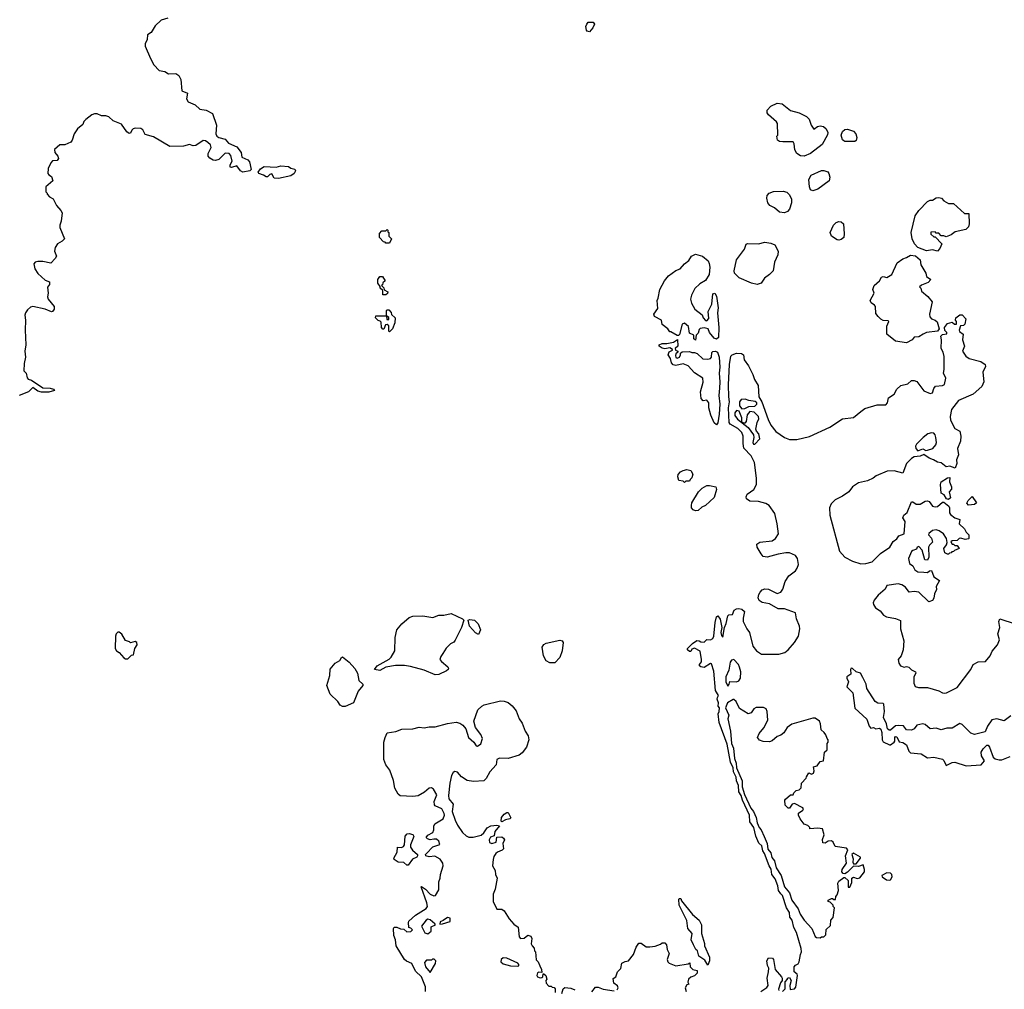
# Model space of a CAD drawing. Extents: x 2106670 to 2323771, y 35271 to 224896.
# Tile 258 of 419: x 2287028 to 2295006, y 97684 to 105540. Entities that reach past the tile are written whole.
import ezdxf

# ---------------------------------------------------------------- set-up
doc = ezdxf.new("R2010")
doc.units = 0

msp = doc.modelspace()

# ---------------------------------------------------------------- linework, layer by layer
at = {"layer": '0CON20XD'}
for points in [[(2288227.2, 105552.8), (2288175, 105537.1), (2288125, 105491.5), (2288092.6, 105437.4), (2288065, 105417.5), (2288061.4, 105378.6), (2288043.8, 105345), (2288046, 105325), (2288088.6, 105225), (2288115.8, 105175), (2288159.5, 105129.5), (2288205, 105119.2), (2288235, 105100), (2288294.2, 105104.2), (2288317.8, 105087.8), (2288334, 105055), (2288343, 104963), (2288386.7, 104945), (2288380.5, 104899.5), (2288393.1, 104875), (2288450.5, 104850.5), (2288487.5, 104815), (2288538, 104808), (2288589.3, 104779.3), (2288623.3, 104685), (2288616.7, 104615), (2288626.7, 104595), (2288642.5, 104585), (2288692.7, 104572.7), (2288720.3, 104540.3), (2288788.8, 104508.8), (2288822, 104465), (2288827.5, 104425), (2288875.5, 104405.5), (2288888.9, 104388.9), (2288903.8, 104325), (2288894.2, 104315.8), (2288835, 104305.7), (2288816.4, 104316.4), (2288787, 104357), (2288745, 104341.2), (2288733.3, 104345), (2288733.1, 104365), (2288750.5, 104395), (2288738.2, 104438.3), (2288725, 104455.6), (2288692.4, 104457.6), (2288642, 104408), (2288615, 104398.6), (2288595, 104401.4), (2288567.6, 104417.6), (2288554.3, 104435), (2288555.6, 104455), (2288580.8, 104505), (2288574, 104525), (2288553.6, 104543.6)], [(2291645, 105442.5), (2291625, 105447.5), (2291621.2, 105455), (2291616.7, 105485), (2291622.5, 105505), (2291635, 105520), (2291675, 105520), (2291687, 105503), (2291672.5, 105475), (2291645, 105442.5)], [(2293385, 104434.4), (2293355, 104437.5), (2293324.2, 104455), (2293310, 104485), (2293304, 104534), (2293295, 104550), (2293210.4, 104550.5), (2293185, 104554), (2293167.5, 104565), (2293162.5, 104595), (2293170, 104605), (2293168.8, 104698.8), (2293161.4, 104711.4), (2293095, 104768.1), (2293083.8, 104786.2), (2293085, 104805.7), (2293115, 104838.2), (2293165, 104863.1), (2293205, 104856.9), (2293275, 104804), (2293345, 104784.3), (2293404, 104755), (2293425, 104733.8), (2293440, 104685), (2293461.7, 104651.7), (2293493.8, 104675), (2293515, 104681.1), (2293541.2, 104675), (2293562.5, 104655), (2293575.8, 104625), (2293574.1, 104605.9), (2293530.4, 104529.5), (2293435, 104455.8), (2293385, 104434.4)], [(2288553.6, 104543.6), (2288535, 104557.5), (2288515, 104561.4), (2288455, 104520.8), (2288435, 104519.2), (2288405, 104529.4), (2288355, 104514.3), (2288245, 104513.3), (2288112, 104591.9), (2288045, 104610.8), (2288026.4, 104646.4), (2288008.5, 104658.5), (2287965, 104660.8), (2287947.5, 104655), (2287936.2, 104645), (2287925, 104620), (2287915, 104617.5), (2287895, 104632.5), (2287853.9, 104693.9), (2287785, 104720), (2287751.7, 104751.7), (2287725, 104760), (2287690.7, 104760.7), (2287655, 104777.5), (2287635, 104777.5), (2287611.7, 104768.3), (2287565, 104732.5), (2287547.5, 104715), (2287538.8, 104691.2), (2287497.5, 104655), (2287470, 104615), (2287453.3, 104565), (2287441.7, 104548.3), (2287395, 104526.7), (2287353, 104527), (2287311.2, 104488.8), (2287312.5, 104465), (2287336.2, 104435), (2287342.5, 104415), (2287331.7, 104398.3), (2287295, 104397.5), (2287279.3, 104380.7), (2287260, 104335), (2287257.5, 104295), (2287263.6, 104283.6), (2287285, 104270), (2287297.5, 104235), (2287240, 104185), (2287240, 104145), (2287250, 104135), (2287250, 104125), (2287270, 104105), (2287298.3, 104088.3), (2287327.5, 104035), (2287362.5, 103995), (2287372.5, 103975), (2287363.8, 103906.2), (2287352.5, 103875), (2287352.5, 103855), (2287390, 103765), (2287373.3, 103745), (2287335, 103722.9), (2287314.6, 103695.4), (2287310, 103665), (2287326.2, 103625), (2287316.7, 103605), (2287281.7, 103568.3), (2287215, 103580), (2287175, 103580), (2287153.3, 103575), (2287142.3, 103562.3), (2287152, 103522), (2287175, 103482.5), (2287235, 103430), (2287270, 103415), (2287270, 103395), (2287253, 103373), (2287258.8, 103325), (2287253.3, 103295), (2287260, 103275), (2287306.2, 103215), (2287308.8, 103195), (2287295, 103176.7), (2287285, 103174.2), (2287234.2, 103194.2), (2287134.1, 103215.9), (2287115, 103210), (2287090.4, 103189.5), (2287074.2, 103165.8), (2287070, 103145), (2287076, 103105), (2287071.4, 103025), (2287078.8, 102905), (2287068.8, 102855), (2287074, 102805), (2287064.2, 102755), (2287062.5, 102695), (2287080, 102675), (2287088, 102638), (2287097.7, 102627.7), (2287125, 102618.8), (2287215, 102556.2), (2287274.2, 102554.2), (2287302.5, 102545), (2287310, 102535), (2287265, 102520.8), (2287205, 102520.8), (2287175, 102530), (2287135, 102560), (2287100, 102525), (2287025, 102493.8)], [(2293795, 104552.5), (2293715, 104552.5), (2293705, 104557.5), (2293696.4, 104566.4), (2293684, 104605), (2293694, 104635), (2293715, 104649.4), (2293735, 104654.2), (2293785, 104637.1), (2293804, 104615), (2293812, 104585), (2293805, 104560), (2293795, 104552.5)], [(2289125, 104253.8), (2289090, 104255), (2289070, 104290), (2289055, 104286.7), (2289035, 104266.7), (2289025, 104266.4), (2289005, 104280.8), (2288966, 104295), (2288960, 104305), (2288978.6, 104331.4), (2289008.7, 104351.3), (2289105, 104344.5), (2289145, 104355.4), (2289205, 104350.7), (2289225, 104337.8), (2289258.9, 104328.9), (2289263.6, 104315), (2289253.3, 104295), (2289225, 104275.5), (2289125, 104253.8)], [(2293455, 104154.4), (2293435, 104161.2), (2293427.1, 104185), (2293423.3, 104245), (2293440.7, 104279.3), (2293525, 104317.8), (2293545, 104318.9), (2293575, 104306.9), (2293585, 104293.8), (2293592.9, 104265), (2293586.2, 104235), (2293495, 104168.1), (2293455, 104154.4)], [(2293225, 103973.8), (2293185, 103979.4), (2293144.6, 104014.6), (2293107.5, 104035), (2293090, 104055), (2293080.8, 104095), (2293085, 104116.7), (2293100, 104135), (2293135, 104147.5), (2293215, 104151.1), (2293245, 104141.4), (2293265, 104120.8), (2293281.1, 104085), (2293283.1, 104055), (2293266.3, 104003.7), (2293250.8, 103985), (2293225, 103973.8)], [(2294465, 103663.3), (2294425, 103676.2), (2294375, 103668), (2294306.7, 103695), (2294278, 103725), (2294260.8, 103765), (2294251.4, 103815), (2294285, 103950), (2294313.3, 103995), (2294385, 104066.7), (2294405, 104077.5), (2294425, 104077.5), (2294453.6, 104096.4), (2294475, 104099.1), (2294496.7, 104095), (2294515, 104073.3), (2294555, 104050), (2294595, 104050), (2294685, 103970), (2294720, 103970), (2294721.2, 103885), (2294715, 103862.5), (2294695, 103840), (2294608.6, 103821.4), (2294575, 103797.5), (2294535, 103780), (2294515, 103790), (2294495, 103790), (2294475, 103810), (2294455, 103810), (2294445, 103820), (2294411.7, 103818.3), (2294411.7, 103801.7), (2294435, 103780), (2294445, 103780), (2294500, 103725), (2294483.3, 103685), (2294465, 103663.3)], [(2293665, 103754.4), (2293652.5, 103755), (2293606.1, 103786.1), (2293594.2, 103815), (2293622.5, 103875), (2293645, 103896.9), (2293665, 103905.6), (2293685, 103902.5), (2293704.2, 103885), (2293709.4, 103805), (2293705, 103774.4), (2293685, 103759.5), (2293665, 103754.4)], [(2290025, 103730), (2289995, 103730), (2289988.3, 103738.3), (2289975, 103740), (2289943.9, 103773.9), (2289943, 103807), (2289961.7, 103828.3), (2289995, 103830), (2290005, 103840), (2290010, 103835), (2290011.7, 103821.7), (2290020, 103815), (2290020, 103785), (2290040, 103765), (2290025, 103730)], [(2293005, 103395.7), (2292958.8, 103405), (2292859.1, 103449.1), (2292820, 103485), (2292816.7, 103505), (2292836, 103595), (2292900.4, 103679.5), (2292915, 103720), (2292925, 103727.5), (2293015, 103724), (2293065, 103736.9), (2293115, 103729.4), (2293147.5, 103715), (2293174.4, 103665), (2293171.5, 103635), (2293142.9, 103575), (2293133.3, 103505), (2293105, 103474.3), (2293063.1, 103446.9), (2293035, 103404.3), (2293005, 103395.7)], [(2292505, 102942.5), (2292490, 102955), (2292490, 102985), (2292455, 103000), (2292446.2, 103055), (2292415, 103080), (2292396.7, 103073.3), (2292375, 102990), (2292365, 102980), (2292355, 102980), (2292305, 103010), (2292295, 103010), (2292280, 103035), (2292235, 103070), (2292227.5, 103105), (2292172.5, 103135), (2292167.5, 103155), (2292199.3, 103200.7), (2292192.5, 103265), (2292202.5, 103285), (2292216, 103355), (2292252.9, 103425), (2292284.2, 103465), (2292345, 103508), (2292378.8, 103521.2), (2292415, 103562), (2292451.2, 103588.8), (2292472, 103625), (2292505, 103638.9), (2292561.2, 103625), (2292606, 103585), (2292616, 103565), (2292621.2, 103535), (2292613.8, 103475), (2292585, 103426.2), (2292539.2, 103400.8), (2292498, 103362), (2292471.1, 103308.9), (2292464.4, 103275), (2292472.8, 103242.8), (2292500, 103195), (2292558.3, 103148.3), (2292566.2, 103125), (2292585, 103102.5), (2292595, 103100), (2292612.3, 103117.7), (2292607.5, 103175), (2292636.2, 103235), (2292645, 103320), (2292660, 103325), (2292675, 103300), (2292688.1, 103205), (2292682.9, 103165), (2292691.9, 103045), (2292690.8, 102965), (2292675, 102952.5), (2292655, 102959.2), (2292616.7, 103005), (2292606.4, 103036.4), (2292575, 103042.5), (2292543, 103037), (2292535, 103030), (2292525, 103000), (2292510, 102985), (2292505, 102942.5)], [(2294215, 102922), (2294125, 102936), (2294055, 102992.5), (2294053.9, 103056.1), (2294070, 103095), (2294065, 103100), (2294025, 103102.5), (2294005, 103112.5), (2293983.3, 103135), (2293965, 103160), (2293962.5, 103215), (2293955, 103227.5), (2293926.7, 103245), (2293920, 103265), (2293952.5, 103325), (2293940, 103355), (2293952.5, 103385), (2293995.9, 103424.1), (2294012.5, 103455), (2294025, 103458), (2294055, 103451.2), (2294094.2, 103475.8), (2294139.2, 103570.8), (2294185, 103603.3), (2294215, 103613.3), (2294245, 103633.1), (2294287.5, 103627.5), (2294323.8, 103595), (2294331.2, 103555), (2294370, 103485), (2294375, 103460), (2294410, 103435), (2294388.3, 103411.7), (2294335, 103390), (2294320, 103375), (2294330, 103365), (2294335, 103340), (2294386.4, 103296.4), (2294422.5, 103255), (2294400, 103155), (2294403.6, 103133.6), (2294415, 103117.5), (2294446.1, 103106.1), (2294463, 103093), (2294477.5, 103035), (2294465, 103017.5), (2294375, 103006.2), (2294348.3, 102991.7), (2294315, 102970), (2294275, 102967.5), (2294260, 102945), (2294215, 102922)], [(2289995, 103310), (2289971.7, 103311.7), (2289970, 103345), (2289950, 103365), (2289948.3, 103378.3), (2289930, 103405), (2289930, 103435), (2289945, 103460), (2289968.3, 103458.3), (2289990, 103425), (2289971.7, 103408.3), (2289968.3, 103391.7), (2289960, 103385), (2289978.3, 103368.3), (2289981.7, 103351.7), (2290010, 103335), (2290008.3, 103321.7), (2289995, 103310)], [(2290025, 103010), (2290020, 103015), (2290018.3, 103058.3), (2290005, 103070), (2289991.7, 103068.3), (2289978.3, 103031.7), (2289971.7, 103031.7), (2289960, 103045), (2289958.3, 103088.3), (2289948.3, 103098.3), (2289931.7, 103101.7), (2289910, 103125), (2289915, 103140), (2290000, 103140), (2290001.7, 103111.7), (2290018.3, 103111.7), (2290018.3, 103128.3), (2290000, 103140), (2290000, 103185), (2290005, 103190), (2290018.3, 103188.3), (2290038.3, 103168.3), (2290041.7, 103151.7), (2290070, 103125), (2290067.5, 103085), (2290050, 103035), (2290025, 103010)], [(2292683.3, 100046.7), (2292690, 100065), (2292665.6, 100105), (2292652.7, 100262.7), (2292635, 100320), (2292625, 100322.5), (2292575, 100291.2), (2292546.4, 100296.4), (2292537.5, 100305), (2292537.5, 100315), (2292551.7, 100338.3), (2292553.8, 100355), (2292543, 100423), (2292495, 100447.5), (2292475, 100440), (2292465, 100420), (2292455, 100420), (2292440, 100435), (2292440, 100445), (2292480, 100485), (2292515, 100510), (2292535, 100507.5), (2292548.3, 100498.3), (2292573, 100497), (2292595, 100517.5), (2292625, 100514), (2292644, 100525), (2292653.1, 100545), (2292662.2, 100655), (2292675, 100702.5), (2292685, 100710), (2292703.9, 100683.9), (2292716.2, 100615), (2292710, 100575), (2292715, 100550), (2292725, 100537.5), (2292738.8, 100615), (2292752.3, 100647.7), (2292765, 100710), (2292775, 100717.5), (2292805, 100720), (2292817.5, 100755), (2292835, 100766.7), (2292855, 100770), (2292880, 100765), (2292900, 100745), (2292889.3, 100690.7), (2292891.2, 100665), (2292918.8, 100605), (2292941.2, 100575), (2292969.2, 100465), (2292997.5, 100425), (2293039.5, 100399.5), (2293180.3, 100399.7), (2293227.6, 100412.4), (2293255, 100434), (2293305, 100494), (2293337.5, 100545), (2293348.1, 100605), (2293346.3, 100626.3), (2293322.5, 100685), (2293313.3, 100735), (2293225, 100766.5), (2293175, 100767.8), (2293105, 100807.8), (2293045, 100817.8), (2293019.2, 100835), (2293010.6, 100855), (2293017.2, 100882.8), (2293028.8, 100901.2), (2293045, 100919.4), (2293065, 100928.9), (2293096.2, 100926.2), (2293165, 100889.4), (2293195, 100901.4), (2293211.5, 100925), (2293231.1, 100988.9), (2293260, 101035), (2293313.3, 101075), (2293328, 101095), (2293339.2, 101125), (2293331.2, 101175), (2293315, 101198.8), (2293265, 101219.2), (2293235, 101220), (2293175, 101209.2), (2293085, 101185.8), (2293051.7, 101191.7), (2293035, 101213.3), (2293004, 101265), (2293000, 101290), (2293024.5, 101305.5), (2293125, 101318.6), (2293152, 101335), (2293177.1, 101375), (2293167.1, 101455), (2293147.9, 101537.9), (2293101.2, 101605), (2293075, 101619.2), (2293015, 101635.7), (2292945, 101638.8), (2292918.3, 101658.3), (2292913.8, 101675), (2292923.3, 101695), (2292975.5, 101734.5), (2292997.1, 101775), (2292997.1, 101825), (2292980.8, 101950.8), (2292956, 102005), (2292897, 102067), (2292889.4, 102105), (2292890.6, 102165), (2292880.8, 102195), (2292847.8, 102227.8), (2292785, 102262), (2292777, 102277), (2292772.4, 102395), (2292780.3, 102445), (2292773, 102485), (2292772.6, 102582.6), (2292779.7, 102745), (2292790.5, 102815), (2292800, 102825), (2292835, 102838.5), (2292875.5, 102835.5), (2292893.3, 102825), (2292897.5, 102785), (2292932.5, 102735), (2292968, 102665), (2292981.2, 102625), (2293012, 102575), (2293018, 102485), (2293040.8, 102445), (2293091.7, 102301.7), (2293114.5, 102254.5), (2293155, 102204.3), (2293226, 102155), (2293265, 102137.8), (2293325, 102138.9), (2293427.9, 102162.1), (2293592.9, 102237.1), (2293695, 102306.2), (2293785, 102316.7), (2293844.2, 102365.8), (2293875, 102390), (2293975, 102420), (2294045, 102420), (2294060, 102435), (2294068, 102475), (2294113.3, 102505), (2294135, 102546.7), (2294167.5, 102575), (2294225, 102590), (2294255, 102615.8), (2294275, 102615.8), (2294297.1, 102607.1), (2294355, 102534), (2294405, 102510.8), (2294425, 102517.5), (2294435, 102552.5), (2294449.3, 102570.7), (2294505, 102576.7), (2294522.5, 102585), (2294533.3, 102635), (2294513.3, 102675), (2294519.4, 102705), (2294518.3, 102811.7), (2294511.2, 102845), (2294493.8, 102875), (2294497.5, 102945), (2294492.5, 102975), (2294505, 102990), (2294540, 102995), (2294540, 103005), (2294523, 103023), (2294522.5, 103045), (2294545, 103077.5), (2294585, 103090), (2294601.7, 103071.7), (2294618.3, 103071.7), (2294620, 103095), (2294610, 103105), (2294612.5, 103125), (2294645, 103147.5), (2294665, 103147.5), (2294693.3, 103115), (2294687, 103073), (2294675, 103062.5), (2294651.7, 103058.3), (2294640, 103025), (2294643.6, 103013.6), (2294671.7, 102991.7), (2294666.7, 102945), (2294683.3, 102895), (2294668.8, 102855), (2294694.3, 102814.3), (2294722.5, 102795), (2294815, 102770), (2294852.5, 102745), (2294855, 102730), (2294831.2, 102685), (2294840.6, 102605), (2294825, 102568.6), (2294752.9, 102505), (2294634, 102455), (2294578.9, 102381.1), (2294566.3, 102323.7), (2294569.5, 102295), (2294605, 102228.9), (2294646.8, 102206.8), (2294654.6, 102164.6), (2294650.9, 102125), (2294628.2, 102065), (2294634.4, 102015), (2294618, 101975), (2294621.2, 101945), (2294607.5, 101905), (2294565, 101922.5), (2294535, 101917.5), (2294495, 101948.8), (2294463.6, 101953.6), (2294433.6, 101973.6), (2294396.1, 101986.1), (2294355, 102017.5), (2294325, 102004), (2294275, 101998.8), (2294255, 101984), (2294214.2, 101945), (2294183.3, 101866.7), (2294115, 101883.8), (2294057.3, 101882.7), (2293967.5, 101845), (2293943.3, 101825), (2293897.7, 101802.3), (2293825, 101788), (2293775.8, 101754.2), (2293745.8, 101714.2), (2293695, 101680), (2293635, 101650), (2293603.8, 101616.2), (2293590.6, 101585), (2293591.4, 101525), (2293670.8, 101235), (2293714, 101185), (2293775, 101151.4), (2293845, 101131.4), (2293885, 101133.3), (2293935, 101147.8), (2294002, 101215), (2294080, 101265), (2294106.9, 101313.1), (2294135, 101333.8), (2294151.9, 101358.1), (2294194, 101375), (2294202.5, 101475), (2294183.3, 101505), (2294193.3, 101525), (2294218.3, 101548.3), (2294255, 101632.5), (2294265, 101633.3), (2294293.2, 101613.2), (2294325, 101613.6), (2294365, 101637.5), (2294385, 101641.2), (2294396.7, 101635), (2294425, 101598), (2294445, 101592.5), (2294463.8, 101596.2), (2294505, 101630), (2294515, 101630), (2294557, 101597), (2294562.5, 101585), (2294562.5, 101545), (2294570, 101530), (2294605, 101502.5), (2294645, 101490), (2294640, 101455), (2294682.5, 101415), (2294697, 101387), (2294717.5, 101365), (2294720, 101335), (2294715, 101332.5), (2294688.3, 101328.3), (2294655, 101340), (2294640, 101335), (2294625, 101320), (2294585, 101317.5), (2294571.7, 101308.3), (2294585, 101290), (2294595, 101290), (2294605, 101280), (2294625, 101280), (2294640, 101255), (2294601.7, 101238.3), (2294595, 101230), (2294581.7, 101228.3), (2294575, 101220), (2294561.7, 101218.3), (2294555, 101210), (2294545, 101210), (2294525, 101220), (2294517.5, 101255), (2294537.5, 101285), (2294542.5, 101305), (2294537.5, 101335), (2294513.8, 101375), (2294479.3, 101399.3), (2294455, 101407.1), (2294425, 101400), (2294395, 101376), (2294392.5, 101365), (2294415, 101340), (2294423.9, 101306.1), (2294398.8, 101281.2), (2294391.2, 101265), (2294396, 101185), (2294385, 101160), (2294363, 101163), (2294341.7, 101241.7), (2294315, 101272.5), (2294300, 101265), (2294295, 101250), (2294265, 101240), (2294255, 101230), (2294230, 101175), (2294237.5, 101135), (2294265.8, 101115.8), (2294281.7, 101081.7), (2294305, 101066.7), (2294353, 101063), (2294385, 101060), (2294400, 101075), (2294415, 101076.7), (2294436.2, 101025), (2294480, 100995), (2294453.6, 100946.4), (2294456.4, 100923.6), (2294440.7, 100889.3), (2294436.4, 100853.6), (2294425, 100833.3), (2294395, 100823.3), (2294315, 100902.5), (2294276.1, 100906.1), (2294235, 100901.2), (2294205, 100943.3), (2294175, 100961.2), (2294145, 100968), (2294055, 100956.7), (2294041.2, 100925), (2293983.2, 100876.8), (2293952.7, 100837.3), (2293943.8, 100815), (2293945, 100802.5), (2293962, 100775), (2294001.2, 100751.2), (2294026.2, 100715), (2294052.7, 100702.7), (2294125, 100689.2), (2294165, 100672.5), (2294166.4, 100603.6), (2294193, 100507), (2294185.8, 100435), (2294170, 100385), (2294147.5, 100355), (2294152, 100325), (2294165.8, 100305.8), (2294194.1, 100294.1), (2294215, 100298), (2294233.1, 100293.1), (2294255, 100272), (2294286.4, 100256.4), (2294289.2, 100245), (2294274, 100215), (2294274.2, 100164.2), (2294285, 100137.5), (2294311.7, 100128.3), (2294385, 100130), (2294475, 100102.2), (2294505, 100086), (2294525, 100084), (2294537.5, 100085), (2294625, 100128), (2294733.8, 100276.2), (2294753.8, 100315), (2294795, 100336.7), (2294855, 100340), (2294892.5, 100385), (2294907, 100423), (2294950, 100475), (2294967.5, 100515), (2294953.3, 100565), (2294968.8, 100615), (2294962.5, 100665), (2294970, 100685), (2295095, 100646.2)], [(2292675, 102256.7), (2292655, 102273.8), (2292628.1, 102335), (2292613.3, 102395), (2292613.3, 102435), (2292596.1, 102456.1), (2292565, 102452.5), (2292550.7, 102470.7), (2292545.9, 102524.1), (2292567.3, 102602.7), (2292563.8, 102635), (2292495, 102677.5), (2292445.9, 102735.9), (2292405, 102752.5), (2292345, 102738.8), (2292323.9, 102743.9), (2292310.4, 102760.5), (2292301.2, 102795), (2292283.3, 102825), (2292290.7, 102849.3), (2292318.3, 102861.7), (2292318.3, 102868.3), (2292295, 102880), (2292255, 102873.3), (2292235, 102877.5), (2292210, 102895), (2292210, 102905), (2292233.6, 102916.4), (2292273, 102917), (2292325, 102927.5), (2292358.3, 102948.3), (2292360, 102895), (2292340, 102875), (2292341.7, 102861.7), (2292360, 102855), (2292360, 102845), (2292345, 102832.5), (2292341.2, 102818.8), (2292343.4, 102803.4), (2292355, 102797.5), (2292374.1, 102805.9), (2292383.3, 102825), (2292382.5, 102837.5), (2292395, 102850), (2292455, 102852.5), (2292475, 102842.5), (2292495, 102843.3), (2292517.5, 102835), (2292563, 102793), (2292605, 102790), (2292625, 102795.8), (2292632.9, 102805), (2292637.2, 102842.8), (2292645, 102851.5), (2292665, 102854), (2292681.5, 102845), (2292695.3, 102804.7), (2292701.8, 102725), (2292695.3, 102675), (2292702.1, 102605), (2292699.4, 102555), (2292691.8, 102495), (2292700.7, 102425), (2292695.9, 102345), (2292685.4, 102274.7), (2292675, 102256.7)], [(2292878.3, 102388.3), (2292905, 102390), (2292935, 102405.7), (2292985, 102408.8), (2293000, 102425), (2293000, 102435), (2292987.3, 102447.3), (2292935, 102454.2), (2292906.1, 102466.1), (2292875, 102461.5), (2292859.7, 102445), (2292860.1, 102410.1), (2292878.3, 102388.3)], [(2292985, 102099.4), (2293024, 102145), (2293018, 102185), (2292997.1, 102207.1), (2292993.1, 102223.1), (2293002.9, 102275), (2293018.1, 102305), (2293014.6, 102325), (2292979.3, 102359.2), (2292945, 102364.4), (2292922.5, 102337.5), (2292915, 102283.3), (2292905, 102270), (2292890, 102270), (2292880, 102280), (2292880, 102315), (2292857, 102367), (2292835, 102372.9), (2292822.7, 102355), (2292821.8, 102331.8), (2292845, 102302.9), (2292930, 102235), (2292973.8, 102175), (2292977.1, 102155), (2292968.5, 102115), (2292975, 102101.9), (2292985, 102099.4)], [(2294305, 102047.5), (2294345, 102062.5), (2294370, 102050), (2294385, 102051.2), (2294426.2, 102065), (2294452.5, 102095), (2294458, 102115), (2294450.8, 102155), (2294445, 102177.5), (2294435, 102188.8), (2294415, 102193.8), (2294387.5, 102185), (2294350, 102155), (2294295, 102100), (2294287.5, 102085), (2294290, 102065), (2294305, 102047.5)], [(2292415, 101790), (2292405, 101800), (2292370, 101805), (2292361.2, 101835), (2292364.2, 101855), (2292383.6, 101876.4), (2292405, 101888.1), (2292435, 101895.6), (2292465, 101886), (2292483, 101857), (2292475, 101827.5), (2292460, 101815), (2292455, 101800), (2292425, 101800), (2292415, 101790)], [(2294555, 101652.5), (2294537, 101657), (2294519.3, 101689.3), (2294493.9, 101703.9), (2294488, 101775), (2294495, 101796), (2294545, 101827.5), (2294565, 101830), (2294562.5, 101795), (2294577.5, 101755), (2294577.5, 101735), (2294560, 101715), (2294570, 101665), (2294555, 101652.5)], [(2292505, 101561.4), (2292485, 101568.6), (2292472.9, 101585), (2292470.9, 101605), (2292475, 101626), (2292528, 101715), (2292557.5, 101745), (2292595, 101764.5), (2292616.9, 101766.9), (2292670, 101755), (2292673.6, 101733.6), (2292655, 101668.8), (2292585, 101603.3), (2292555, 101590), (2292525, 101563.8), (2292505, 101561.4)], [(2294715, 101607.5), (2294703.6, 101623.6), (2294713.8, 101645), (2294745, 101677.5), (2294780, 101625), (2294765, 101612), (2294715, 101607.5)], [(2290395, 100231.1), (2290305, 100270), (2290195, 100300), (2290146.8, 100306.8), (2290073.2, 100306.8), (2289995, 100292.7), (2289945, 100267.7), (2289902.5, 100275), (2289925, 100305.5), (2290021.2, 100358.8), (2290039.4, 100375), (2290068.1, 100425), (2290071.4, 100535), (2290084.5, 100595), (2290125, 100645.7), (2290185, 100696.2), (2290215, 100707.5), (2290295, 100710), (2290375, 100696.7), (2290425.7, 100714.3), (2290465, 100714.4), (2290525, 100727.5), (2290615, 100686.7), (2290627.5, 100675), (2290606.7, 100615), (2290556.1, 100513.9), (2290545, 100497.5), (2290518.3, 100481.7), (2290485, 100447.5), (2290456, 100404), (2290439.3, 100380.7), (2290433.3, 100355), (2290445, 100338.8), (2290496.7, 100296.7), (2290502.5, 100285), (2290500, 100275), (2290485.7, 100265), (2290425, 100234), (2290395, 100231.1)], [(2290745, 100557.5), (2290720.7, 100570.7), (2290672.5, 100625), (2290662.5, 100675), (2290675, 100680), (2290712.5, 100675), (2290742.5, 100645), (2290762.5, 100595), (2290745, 100557.5)], [(2287905, 100360), (2287935, 100390), (2287950, 100395), (2287960, 100445), (2287978.8, 100475), (2287977.5, 100495), (2287965, 100502.5), (2287925, 100490), (2287918.3, 100498.3), (2287885, 100510), (2287855, 100560), (2287835, 100577.5), (2287823, 100577), (2287810, 100565), (2287803.3, 100545), (2287802.5, 100445), (2287813.3, 100425), (2287833.8, 100413.8), (2287870.7, 100370.7), (2287885, 100360), (2287905, 100360)], [(2291365, 100330), (2291325, 100330), (2291294, 100345), (2291273.3, 100385), (2291261.2, 100455), (2291275, 100477.5), (2291295, 100487.5), (2291405, 100512.5), (2291425, 100506.7), (2291433, 100493), (2291422.5, 100425), (2291405, 100372.5), (2291365, 100330)], [(2289665, 99974.4), (2289642.5, 99975), (2289626.2, 99985), (2289605.7, 100015.7), (2289545, 100074.2), (2289517.1, 100145), (2289540, 100225), (2289545, 100276.7), (2289584.4, 100325), (2289623.3, 100346.7), (2289635, 100372.5), (2289645, 100378), (2289696.7, 100335), (2289745, 100283.8), (2289765.7, 100245), (2289776.4, 100186.4), (2289807.5, 100155), (2289807.5, 100145), (2289770.4, 100099.5), (2289733.3, 100005), (2289665, 99974.4)], [(2292765, 100140), (2292777.5, 100155), (2292783, 100177), (2292835, 100174), (2292855, 100184), (2292868, 100205), (2292871.4, 100255), (2292861.9, 100295), (2292852.5, 100315), (2292815, 100356.7), (2292795, 100350), (2292786.2, 100335), (2292775, 100270), (2292750, 100215), (2292750, 100175), (2292765, 100140)], [(2295060.1, 99899.9), (2295005, 99858), (2294945.4, 99875.4), (2294905, 99866.8), (2294869.5, 99815), (2294850.4, 99769.6), (2294765, 99748.5), (2294735, 99758.4), (2294665, 99829.3), (2294645, 99837.1), (2294585, 99799), (2294541.7, 99798.3), (2294495, 99785.8), (2294455, 99800), (2294404.5, 99794.5), (2294365, 99830), (2294345, 99834.2), (2294297.5, 99825), (2294276.4, 99793.6), (2294255, 99782.5), (2294215, 99786.7), (2294188.9, 99818.9), (2294145, 99822.5), (2294125, 99817.5), (2294085, 99784.6), (2294073.3, 99783.3), (2294059.5, 99795), (2294052.5, 99835), (2294027.9, 99885), (2294036.6, 99935), (2294028.8, 99995), (2294025, 100000), (2293982.2, 100002.2), (2293960.6, 100015), (2293891.7, 100121.7), (2293885.9, 100155.9), (2293859.6, 100209.6), (2293840, 100245), (2293805, 100256), (2293775, 100283.8), (2293765, 100286.2), (2293760, 100275), (2293763.9, 100236.1), (2293731.1, 100215), (2293730, 100205), (2293744.6, 100175), (2293731.5, 100135), (2293780, 100085), (2293795, 99960.6), (2293891.8, 99871.8), (2293911.8, 99815), (2293925, 99800.8), (2293945, 99805.6), (2293965, 99793.1), (2293995, 99799.5), (2294005, 99790.6), (2294014.7, 99765), (2294015.5, 99705.6), (2294025, 99689.2), (2294075, 99664.2), (2294085, 99665.8), (2294114, 99685), (2294120, 99695), (2294119.4, 99725), (2294125, 99732.5), (2294135, 99730), (2294155, 99690), (2294185, 99684), (2294214, 99665), (2294231.9, 99611.9), (2294245, 99600), (2294331.9, 99591.9), (2294385, 99558.6), (2294435, 99564), (2294505, 99547.5), (2294517.4, 99537.4), (2294535, 99497.3), (2294585, 99522.5), (2294605, 99525.3), (2294696.9, 99493.1), (2294817.4, 99502.6), (2294845.4, 99535), (2294820.5, 99575), (2294820, 99605), (2294835, 99632), (2294865, 99662), (2294875, 99661.2), (2294886.3, 99646.3), (2294915.7, 99565), (2294931.7, 99551.7), (2294965, 99544.2), (2294985, 99543.8), (2295055, 99570.3)], [(2293210, 97665), (2293231.7, 97688.3), (2293230, 97745), (2293250, 97765), (2293250, 97775), (2293265, 97780), (2293280, 97755), (2293267.5, 97715), (2293271.7, 97681.7), (2293305, 97687.5), (2293318.3, 97701.7), (2293330, 97795), (2293327.5, 97805), (2293302.5, 97825), (2293302.5, 97865), (2293315, 97880), (2293335, 97890), (2293343.6, 97906.4), (2293353.8, 97966.2), (2293363, 97987), (2293360, 98015), (2293322.5, 98145), (2293300.8, 98185), (2293286.7, 98245), (2293268.8, 98268.8), (2293266.4, 98305), (2293240.8, 98345), (2293208.9, 98445), (2293195, 98457.5), (2293176.2, 98485), (2293170.8, 98520.8), (2293149.3, 98579.3), (2293122.5, 98615), (2293117.9, 98657.9), (2293100.9, 98685), (2293063.9, 98783.9), (2293049.5, 98805), (2293041.9, 98845), (2293018.5, 98868.5), (2292993.6, 98925), (2292976.5, 98995), (2292945, 99040), (2292941.8, 99095), (2292884.6, 99215), (2292874, 99255), (2292854.7, 99285), (2292852, 99335), (2292836.9, 99373.1), (2292832.7, 99402.7), (2292812.3, 99445), (2292808.5, 99478.5), (2292787.5, 99525), (2292760.4, 99670.4), (2292696.2, 99845), (2292688.8, 99915), (2292696.7, 99935), (2292697.5, 99965), (2292688.3, 99978.3), (2292690, 100005), (2292680, 100035), (2292683.3, 100046.7)], [(2290316.7, 97665), (2290317.5, 97705), (2290283.8, 97785), (2290235, 97830), (2290205, 97893.3), (2290161.7, 97911.7), (2290147.5, 97925), (2290077.5, 98035), (2290072.5, 98085), (2290059.3, 98119.3), (2290057.5, 98175), (2290063, 98187), (2290085, 98186.7), (2290115, 98173.3), (2290141.7, 98171.7), (2290165, 98150), (2290198.3, 98151.7), (2290210, 98165), (2290198.3, 98178.3), (2290180, 98185), (2290177.5, 98225), (2290182.5, 98235), (2290235, 98283.3), (2290321.7, 98338.3), (2290331.2, 98355), (2290326.1, 98383.9), (2290280, 98515), (2290285, 98517.5), (2290316.2, 98495), (2290355, 98453.8), (2290385, 98441.2), (2290397.5, 98445), (2290425, 98490), (2290423.3, 98555), (2290436.2, 98585), (2290436.7, 98615), (2290460, 98685), (2290456.7, 98705), (2290435, 98737.5), (2290391.7, 98761.7), (2290345, 98757.5), (2290320, 98765), (2290317.5, 98775), (2290323.3, 98785), (2290375, 98838.8), (2290433.3, 98856.7), (2290423.5, 98885), (2290405, 98898.9), (2290385, 98901.4), (2290355, 98893.8), (2290331.7, 98901.7), (2290322.5, 98915), (2290336.4, 98933.6), (2290376.2, 98955), (2290384, 98975), (2290383.9, 99006.1), (2290392.5, 99025), (2290460, 99065), (2290470, 99095), (2290467, 99107), (2290450, 99145), (2290395, 99170), (2290388.3, 99178.3), (2290387.5, 99205), (2290409.3, 99259.3), (2290380, 99305), (2290365, 99316.7), (2290345, 99313.8), (2290308.7, 99281.3), (2290258.2, 99251.8), (2290215, 99246.4), (2290110.4, 99250.5), (2290094.3, 99264.3), (2290067.1, 99312.9), (2290056.8, 99375), (2290028.4, 99458.4), (2289995, 99502.9), (2289978.2, 99545), (2289979.4, 99685), (2289988.5, 99725), (2290005, 99760.6), (2290075, 99772.1), (2290125, 99791.8), (2290215, 99795.4), (2290265, 99807.5), (2290305, 99803.3), (2290345, 99810), (2290395, 99809.1), (2290495, 99837.8), (2290565, 99847.8), (2290595, 99841.4), (2290620, 99825), (2290642, 99795), (2290665, 99723.3), (2290706.7, 99685), (2290727, 99657), (2290737, 99653), (2290765, 99672.5), (2290777.5, 99715), (2290765, 99748.8), (2290721.4, 99805), (2290708.6, 99855), (2290741.3, 99948.7), (2290772, 99978), (2290792.5, 99987.5), (2290925, 100020), (2290955, 100018.6), (2290985, 100008.8), (2291019.7, 99979.7), (2291050.3, 99940.3), (2291074.6, 99874.6), (2291099.7, 99839.7), (2291124.4, 99775), (2291146.9, 99736.9), (2291153.1, 99705), (2291134.6, 99645), (2291099.5, 99600.5), (2291075, 99580.4), (2290985, 99554.4), (2290915, 99555.6), (2290895, 99546.2), (2290888.7, 99501.3), (2290838.1, 99445), (2290808.5, 99391.5), (2290788, 99372), (2290705, 99366.2), (2290655, 99374.4), (2290609.2, 99405), (2290575, 99442.5), (2290555, 99447.5), (2290540.7, 99439.3), (2290526.7, 99415), (2290513.8, 99355), (2290502.5, 99255), (2290506.4, 99226.4), (2290540, 99185), (2290532.5, 99125), (2290556.7, 99053.3), (2290574.3, 99014.3), (2290615, 98953.3), (2290645, 98926.2), (2290666.4, 98916.4), (2290703, 98917), (2290767, 98933), (2290789.3, 98950.7), (2290815, 98992.5), (2290845, 99007.5), (2290895, 99012.5), (2290917, 99007), (2290877.1, 98962.9), (2290872.5, 98927.5), (2290842.5, 98917.5), (2290831.2, 98895), (2290834, 98874), (2290855, 98864), (2290888.8, 98875), (2290893.3, 98916.7), (2290935, 98918.8), (2290949.6, 98909.5), (2290957.5, 98895), (2290942.5, 98865), (2290947, 98823), (2290938.3, 98811.7), (2290900, 98795), (2290887, 98783), (2290870.4, 98759.5), (2290863.3, 98735), (2290858.8, 98685), (2290880, 98645), (2290883.3, 98615), (2290896.7, 98585), (2290880, 98495), (2290863.3, 98455), (2290863.3, 98395), (2290893.6, 98333.6), (2290935, 98332.5), (2290955, 98320), (2290993.3, 98255), (2291032.3, 98212.3), (2291068.3, 98188.3), (2291075, 98110), (2291085, 98096.2), (2291115, 98099.2), (2291145, 98122.5), (2291170, 98115), (2291177.5, 98095), (2291173, 98053), (2291180, 98035), (2291197, 98017), (2291200, 97995), (2291207, 97987), (2291213, 97923), (2291230, 97905), (2291243.3, 97873.3), (2291257.5, 97845), (2291260, 97820), (2291235, 97823.3), (2291225, 97816.7), (2291219.2, 97795), (2291224, 97785), (2291245, 97775.8), (2291260, 97780), (2291267.5, 97785), (2291270, 97810), (2291275, 97810), (2291290, 97795), (2291300, 97765), (2291290, 97755), (2291293, 97733), (2291315, 97710), (2291335, 97710), (2291341.7, 97701.7), (2291358.3, 97698.3), (2291367.5, 97687.5), (2291366.7, 97656.7)], [(2293515, 98100), (2293525, 98110), (2293545, 98110), (2293560, 98125), (2293563, 98167), (2293598.3, 98201.7), (2293600, 98245), (2293620, 98265), (2293630, 98345), (2293620, 98355), (2293620, 98365), (2293595, 98390), (2293580, 98395), (2293580, 98405), (2293605, 98420), (2293615, 98420), (2293625, 98410), (2293638.3, 98411.7), (2293640, 98435), (2293651.7, 98448.3), (2293663.3, 98485), (2293657.5, 98545), (2293665, 98560), (2293705, 98590), (2293715, 98590), (2293740, 98565), (2293741.7, 98511.7), (2293755, 98512.5), (2293771.7, 98548.3), (2293770, 98585), (2293785, 98592.5), (2293815, 98580.6), (2293835, 98586.5), (2293874, 98635), (2293873.9, 98653.9), (2293861.7, 98691.7), (2293825, 98677.5), (2293785, 98682.5), (2293735, 98632.5), (2293715, 98620), (2293701.7, 98621.7), (2293690, 98635), (2293692.5, 98655), (2293727.5, 98705), (2293720, 98765), (2293737.5, 98815), (2293728.3, 98828.3), (2293635, 98840), (2293620, 98875), (2293605, 98887.5), (2293580, 98885), (2293555, 98867.5), (2293535, 98870), (2293533.6, 98896.4), (2293546.7, 98935), (2293533.6, 98983.6), (2293495, 98990.6), (2293430, 98985), (2293430, 98995), (2293415, 99010), (2293385, 99022.5), (2293352.5, 99065), (2293337.5, 99095), (2293338.3, 99111.7), (2293372.5, 99135), (2293380, 99145), (2293373, 99153), (2293305, 99188.8), (2293287, 99183), (2293265, 99150), (2293255, 99150), (2293230, 99175), (2293227.5, 99215), (2293232.5, 99225), (2293275, 99260), (2293295, 99260), (2293300, 99275), (2293320, 99295), (2293345, 99300), (2293360, 99315), (2293362.5, 99355), (2293400, 99395), (2293402.5, 99405), (2293422.5, 99437.5), (2293445, 99428), (2293460, 99435), (2293466.2, 99455), (2293460, 99485), (2293490, 99495), (2293515, 99530), (2293540, 99535), (2293550, 99605), (2293570, 99625), (2293570, 99675), (2293580, 99685), (2293580, 99705), (2293570, 99715), (2293560, 99745), (2293547.5, 99765), (2293523.3, 99785), (2293517.5, 99835), (2293507.5, 99855), (2293475, 99880), (2293455, 99881.2), (2293285, 99833.3), (2293246.7, 99805), (2293219.6, 99760.5), (2293196.1, 99743.9), (2293165, 99732.5), (2293125, 99697.5), (2293105, 99690), (2293051.7, 99691.7), (2293023.6, 99703.6), (2293007.5, 99725), (2293020, 99755), (2293057.3, 99802.7), (2293090, 99865), (2293083.8, 99935), (2293076.1, 99956.1), (2293055, 99966.2), (2292995, 99966.7), (2292977.5, 99955), (2292956.4, 99923.6), (2292930, 99915), (2292860.2, 99960.2), (2292833.3, 100015), (2292815, 100032.5), (2292808.3, 100031.7), (2292762.5, 100005), (2292746.7, 99965), (2292773.1, 99905), (2292766.9, 99875), (2292788.5, 99775), (2292795.6, 99675), (2292813, 99637), (2292820.4, 99555), (2292834.6, 99515), (2292837.6, 99477.6), (2292882.6, 99372.6), (2292882.7, 99325), (2292902.3, 99262.4), (2292951.9, 99151.9), (2292972.9, 99125), (2292995.3, 99075.3), (2293002.7, 99032.7), (2293019.4, 98995), (2293035.5, 98975), (2293061.2, 98921.2), (2293085, 98863.8), (2293090.3, 98820.3), (2293115, 98788.1), (2293122.8, 98752.8), (2293143.8, 98725), (2293158.8, 98668.8), (2293197.5, 98605), (2293224.5, 98515), (2293265.4, 98465.3), (2293285.8, 98405), (2293335.8, 98335), (2293353, 98293), (2293383.8, 98245), (2293447.5, 98175), (2293475, 98112.5), (2293485, 98102.5), (2293515, 98100)], [(2290935, 99040), (2290930, 99045), (2290933.3, 99075), (2290955, 99103.3), (2290975, 99117.5), (2290985, 99117.5), (2291007, 99073), (2291000, 99065), (2290965, 99056.7), (2290935, 99040)], [(2290175, 98690), (2290165, 98690), (2290141.7, 98711.7), (2290095, 98714.3), (2290061.2, 98735), (2290058.8, 98745), (2290087.5, 98795), (2290090, 98835), (2290123, 98833), (2290139.3, 98840.7), (2290146.7, 98855), (2290152.5, 98925), (2290167.5, 98942.5), (2290185, 98946.7), (2290215, 98936.7), (2290223, 98923), (2290194, 98855), (2290195.7, 98835), (2290210, 98810), (2290252.5, 98775), (2290252.5, 98765), (2290246.1, 98753.9), (2290211.7, 98738.3), (2290175, 98690)], [(2293805, 98700), (2293840, 98745), (2293840, 98755), (2293785, 98787.5), (2293770, 98775), (2293781.7, 98741.7), (2293780, 98715), (2293785, 98700), (2293805, 98700)], [(2294075, 98567.3), (2294085, 98571.1), (2294097.3, 98595), (2294094.6, 98614.6), (2294085, 98625.6), (2294055, 98627.1), (2294012.9, 98607.1), (2294017.5, 98595), (2294051.8, 98571.8), (2294075, 98567.3)], [(2292605, 97880), (2292579.3, 97919.3), (2292531.7, 97951.7), (2292520, 97995), (2292507.5, 98005), (2292486.7, 98045), (2292470, 98085), (2292476.4, 98136.4), (2292442.5, 98175), (2292435, 98240), (2292372.5, 98365), (2292370, 98415), (2292375, 98420), (2292385, 98420), (2292391.7, 98401.7), (2292480.7, 98290.7), (2292532.5, 98245), (2292552.5, 98205), (2292552.5, 98135), (2292576.2, 98055), (2292576.7, 98035), (2292616.2, 97945), (2292616.4, 97913.6), (2292605, 97880)], [(2290335, 98133.8), (2290361.5, 98155), (2290360.9, 98189.1), (2290396.7, 98205), (2290392.9, 98215), (2290355, 98245.6), (2290335, 98251.9), (2290322, 98245), (2290283.3, 98195), (2290310.4, 98140.4), (2290335, 98133.8)], [(2290432.5, 98212.5), (2290455, 98214.2), (2290515, 98234.2), (2290515, 98261.2), (2290495, 98265.8), (2290459.8, 98240.2), (2290435, 98231.2), (2290432.5, 98212.5)], [(2291869.5, 97680.5), (2291878, 97695), (2291871.2, 97711.2), (2291842.5, 97732.5), (2291837.5, 97772.5), (2291857.5, 97785), (2291873.3, 97825), (2291898.3, 97851.7), (2291907.5, 97895), (2291935, 97910), (2291960, 97915), (2292003, 97967), (2292024.1, 98025.9), (2292043.6, 98056.4), (2292065, 98057.5), (2292105, 98027.5), (2292135, 98027.5), (2292177, 98033), (2292221.7, 98048.3), (2292235, 98060), (2292255, 98060), (2292270, 98045), (2292273.3, 98005), (2292290, 97975), (2292274, 97925), (2292278.8, 97905), (2292290, 97895), (2292345, 97874), (2292445, 97890), (2292458.3, 97898.3), (2292460, 97865), (2292483, 97843), (2292517, 97837), (2292517.5, 97815), (2292495, 97792.5), (2292465, 97782.5), (2292447.5, 97765), (2292442.5, 97742.5), (2292450, 97725), (2292435, 97720), (2292420, 97695), (2292427.5, 97665)], [(2290355, 97820), (2290397, 97893), (2290400, 97915), (2290387, 97927), (2290373, 97927), (2290365, 97920), (2290325, 97920), (2290308.3, 97901.7), (2290317.5, 97865), (2290355, 97820)], [(2291065, 97872), (2291072.5, 97875), (2291073.3, 97885), (2291065.4, 97895.4), (2290975, 97937.3), (2290945, 97938.5), (2290928.5, 97925), (2290926.7, 97905), (2290945, 97888.9), (2291005, 97874.4), (2291065, 97872)], [(2293032.5, 97665), (2293083, 97697), (2293093.3, 97715), (2293083.8, 97775), (2293096.7, 97825), (2293097.5, 97855), (2293087, 97877), (2293083.3, 97915), (2293095, 97937.5), (2293127, 97937), (2293136.4, 97926.4), (2293150, 97845), (2293201.2, 97785), (2293207.5, 97775), (2293207.5, 97755), (2293193.3, 97735), (2293177.5, 97685), (2293180, 97675)], [(2291420, 97650), (2291431.7, 97688.3), (2291445, 97697.5), (2291495, 97692.5), (2291525, 97680)], [(2291665, 97662.5), (2291695, 97700), (2291715, 97700), (2291755, 97684), (2291845, 97672)]]:
    msp.add_lwpolyline(points, dxfattribs=at)

doc.saveas('drawing.dxf')
